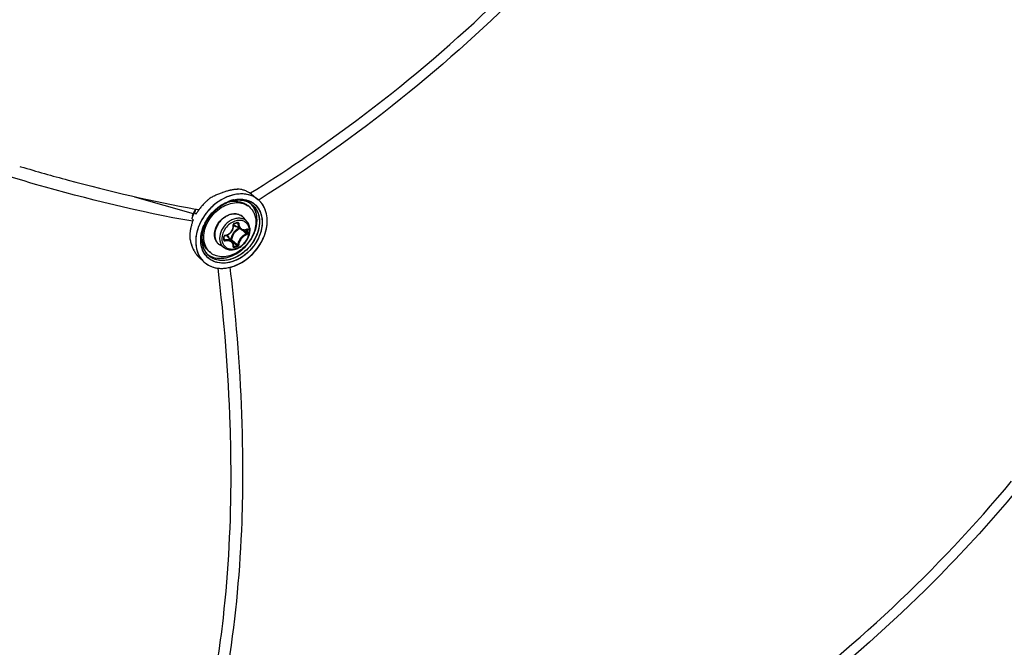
# Model space of a CAD drawing. Header units: millimetres. Extents: x 0 to 420, y 0 to 297.
# Tile 465 of 514: x 359 to 373, y 212 to 222. Entities that reach past the tile are written whole.
import ezdxf

# ---------------------------------------------------------------- set-up
doc = ezdxf.new("R2010")
doc.units = ezdxf.units.MM
doc.header["$LTSCALE"] = 23.1
doc.layers.get('0').update_dxf_attribs({"linetype": 'CONTINUOUS'})

msp = doc.modelspace()

# ---------------------------------------------------------------- linework, layer by layer
at = {"color": 7, "linetype": 'Continuous'}
for p, q in [((358.5304, 219.6038), (358.5495, 219.5983)), ((358.5304, 219.6038), (358.5496, 219.5982)), ((360.2529, 219.1492), (361.1307, 218.8958)), ((361.6925, 219.0905), (361.6932, 219.0907)), ((361.9828, 219.1999), (361.9907, 219.2048)), ((361.9829, 219.1998), (361.9908, 219.2047)), ((362.0026, 219.1857), (362.0979, 219.1096)), ((362.1162, 219.104), (362.1093, 219.0997)), ((362.1162, 219.104), (362.1094, 219.0997)), ((361.1608, 218.9524), (361.1575, 218.9385)), ((361.1608, 218.9524), (361.1591, 218.9455)), ((361.1616, 218.9544), (361.1608, 218.9524)), ((361.2158, 218.9538), (361.2166, 218.9548)), ((361.2169, 218.9546), (361.2162, 218.9536)), ((361.5385, 219.0155), (361.5487, 219.0223)), ((361.687, 219.0744), (361.6877, 219.0746)), ((361.687, 219.0743), (361.6876, 219.0744)), ((361.6991, 219.0786), (361.6969, 219.0778)), ((361.6991, 219.0786), (361.6969, 219.0779)), ((361.9732, 218.995), (361.9482, 219.0167)), ((361.1074, 218.8226), (361.131, 218.8016)), ((361.1175, 218.8649), (361.1178, 218.8659)), ((361.1175, 218.8649), (361.1179, 218.8658)), ((361.1175, 218.8649), (361.1179, 218.8658)), ((361.1175, 218.8649), (361.1179, 218.8658)), ((361.1507, 218.9101), (361.1742, 218.8891)), ((361.1742, 218.8891), (361.1748, 218.8901)), ((361.1748, 218.8901), (361.1742, 218.8891)), ((361.4101, 218.9035), (361.4135, 218.9072)), ((361.411, 218.9045), (361.4135, 218.9072)), ((361.9381, 218.7751), (361.8827, 218.8376)), ((361.2935, 218.7246), (361.2941, 218.7259)), ((361.3088, 218.7318), (361.3087, 218.7315)), ((361.3275, 218.7691), (361.3274, 218.7689)), ((361.743, 218.7437), (361.7578, 218.7479)), ((361.8441, 218.6613), (361.7513, 218.7188)), ((361.7546, 218.782), (361.7542, 218.7819)), ((361.7546, 218.782), (361.7542, 218.7819)), ((361.7872, 218.7565), (361.7983, 218.7505)), ((361.7892, 218.7554), (361.7921, 218.7538)), ((361.8844, 218.6489), (361.8868, 218.6469)), ((361.928, 218.657), (361.935, 218.6533)), ((361.9317, 218.6588), (361.9308, 218.6582)), ((361.9308, 218.6582), (361.9322, 218.6586)), ((361.9322, 218.6586), (361.9327, 218.6587)), ((361.2645, 218.5859), (361.2645, 218.5863)), ((361.2647, 218.5859), (361.2647, 218.5863)), ((361.5948, 218.5342), (361.5947, 218.5529)), ((361.5947, 218.5056), (361.5948, 218.5291)), ((361.5947, 218.5124), (361.604, 218.5001)), ((361.5948, 218.5291), (361.5948, 218.5342)), ((361.7163, 218.4724), (361.6463, 218.5558)), ((361.6932, 218.5052), (361.6896, 218.5042)), ((361.5967, 218.3808), (361.5269, 218.4267)), ((361.7029, 218.4884), (361.7186, 218.4751)), ((361.7186, 218.4751), (361.7363, 218.4601)), ((361.7341, 218.4042), (361.735, 218.4034)), ((361.7348, 218.4113), (361.7408, 218.4031)), ((361.735, 218.4034), (361.7359, 218.4029)), ((361.2135, 218.2452), (361.2884, 218.1749)), ((361.384, 218.3147), (361.359, 218.3363)), ((361.292, 218.1715), (361.2927, 218.1709)), ((361.2921, 218.1716), (361.2928, 218.171)), ((361.5012, 218.0789), (361.5013, 218.0788))]:
    msp.add_line(p, q, dxfattribs=at)
for points in [[(361.6055, 218.5643), (361.6151, 218.5661), (361.6278, 218.5697), (361.6402, 218.5743), (361.6522, 218.58), (361.6637, 218.5868), (361.6746, 218.5945), (361.6848, 218.6032), (361.6943, 218.6126), (361.7029, 218.6229), (361.7107, 218.6337), (361.7174, 218.6452), (361.7232, 218.6572), (361.7278, 218.6695), (361.7314, 218.6821), (361.7338, 218.6949), (361.735, 218.7078), (361.735, 218.7207)], [(361.735, 218.7207), (361.7342, 218.7311), (361.7342, 218.7326), (361.7345, 218.7341), (361.7349, 218.7357), (361.7356, 218.7372), (361.7364, 218.7387), (361.7374, 218.74), (361.7385, 218.7412), (361.7398, 218.7422), (361.7411, 218.743), (361.7424, 218.7436), (361.743, 218.7437)], [(361.7578, 218.7479), (361.7667, 218.7504), (361.7755, 218.753), (361.7903, 218.7574)], [(361.7903, 218.7574), (361.7909, 218.7576), (361.792, 218.7577), (361.7929, 218.7576), (361.7937, 218.7574), (361.794, 218.7573)], [(361.844, 218.6613), (361.8478, 218.6591), (361.8562, 218.6551), (361.865, 218.652), (361.8742, 218.65), (361.8838, 218.6489)], [(361.8838, 218.6489), (361.8935, 218.6489), (361.9034, 218.6499), (361.9134, 218.652), (361.9234, 218.6552), (361.9308, 218.6582)], [(361.5947, 218.5529), (361.5947, 218.5537), (361.5949, 218.555), (361.5954, 218.5564), (361.5961, 218.5578), (361.597, 218.5591), (361.5981, 218.5604), (361.5994, 218.5615), (361.6007, 218.5624), (361.6021, 218.5632), (361.6036, 218.5638), (361.605, 218.5642), (361.6055, 218.5643)], [(361.5953, 218.5032), (361.595, 218.5037), (361.5948, 218.5044), (361.5947, 218.5052), (361.5947, 218.5056)], [(361.7296, 218.4499), (361.7258, 218.4583), (361.721, 218.4662), (361.7163, 218.4724)], [(361.7342, 218.4051), (361.7349, 218.4123), (361.7351, 218.4222), (361.7342, 218.4318), (361.7324, 218.4411), (361.7296, 218.4499)], [(361.7341, 218.4042), (361.7342, 218.4042), (361.7342, 218.4041), (361.7342, 218.4042), (361.7342, 218.4045), (361.7342, 218.4051)]]:
    msp.add_lwpolyline(points, dxfattribs=at)
for centre, radius, start, end in [((361.9108, 218.254), 1.0168, 106.14447, 109.23708), ((361.9105, 218.2551), 1.0157, 106.13986, 109.24115), ((361.8726, 218.3863), 0.8792, 102.73361, 106.14942), ((361.8723, 218.3873), 0.878, 102.72927, 106.14332), ((361.8533, 218.4691), 0.7941, 101.78574, 102.69442), ((361.8536, 218.4674), 0.7958, 101.78383, 102.69058), ((361.8358, 218.5568), 0.7047, 97.87782, 101.84842), ((361.8179, 218.6871), 0.5732, 93.29104, 97.88678), ((361.813, 218.7598), 0.5003, 91.97994, 93.21717), ((361.8129, 218.7621), 0.4979, 91.97148, 93.2143), ((361.8134, 218.7524), 0.5077, 92.60111, 93.21261), ((361.8127, 218.767), 0.4931, 91.97543, 92.60119), ((361.7662, 218.8652), 0.4005, 73.65406, 79.71494), ((361.7703, 218.88), 0.3851, 71.23844, 73.62864), ((361.7738, 218.8902), 0.3743, 67.34363, 71.24493), ((361.7776, 218.8995), 0.3643, 64.29581, 67.33588), ((361.8759, 218.4846), 0.8098, 132.32515, 134.86225), ((361.8725, 218.4882), 0.8048, 131.05872, 132.32465), ((361.863, 218.4994), 0.7901, 127.21991, 131.0754), ((362.0517, 217.9082), 1.3906, 116.08177, 118.64554), ((362.0507, 217.9099), 1.3887, 116.07614, 118.64344), ((362.0346, 217.9425), 1.3522, 115.44296, 116.07045), ((362.032, 217.948), 1.3462, 115.44371, 116.0741), ((362.0368, 217.938), 1.3573, 115.7551, 116.06986), ((362.0324, 217.9471), 1.3471, 115.4424, 115.75511), ((362.0063, 218.003), 1.2855, 112.76225, 115.46319), ((362.0058, 218.0039), 1.2845, 112.75668, 115.45954), ((361.9631, 218.1059), 1.1739, 109.95143, 112.76107), ((361.9632, 218.1059), 1.1739, 109.95381, 112.76374), ((361.9389, 218.1716), 1.1039, 109.2057, 109.93254), ((361.938, 218.174), 1.1013, 109.20228, 109.93081), ((361.8527, 218.5785), 0.5364, 107.2419, 108.75764), ((361.8472, 218.5962), 0.518, 106.11336, 107.38578), ((361.8463, 218.5989), 0.5151, 103.41042, 107.28797), ((361.8427, 218.6123), 0.5012, 102.31871, 106.12349), ((361.8304, 218.6154), 0.4814, 104.29817, 105.11776), ((361.8241, 218.6418), 0.4543, 97.79946, 104.90926), ((361.8269, 218.6286), 0.4678, 102.17354, 104.82413), ((361.8277, 218.6263), 0.4702, 102.20598, 104.30323), ((361.8418, 218.617), 0.4964, 102.35584, 103.39317), ((361.8219, 218.6543), 0.4416, 97.02561, 102.2393), ((361.8224, 218.6503), 0.4456, 97.72424, 102.18987), ((361.8182, 218.6813), 0.4143, 94.73186, 97.73086), ((361.8198, 218.6678), 0.4279, 96.96922, 97.69949), ((361.8176, 218.6872), 0.4084, 93.52504, 96.99907), ((361.8186, 218.6782), 0.4175, 94.7478, 96.97546), ((361.8163, 218.7073), 0.3883, 88.61528, 94.76342), ((361.8175, 218.6905), 0.4051, 93.53633, 94.74277), ((361.8164, 218.7118), 0.3838, 88.61941, 93.56762), ((361.8162, 218.7129), 0.3827, 87.98349, 93.5437), ((361.8166, 218.7282), 0.3673, 87.95913, 88.58408), ((361.8167, 218.734), 0.3616, 84.94771, 88.58318), ((361.817, 218.7372), 0.3584, 84.9412, 87.96883), ((361.8169, 218.7377), 0.3579, 84.14986, 87.9618), ((361.8177, 218.7464), 0.3491, 84.13136, 84.93123), ((361.8191, 218.7589), 0.3366, 78.44528, 84.97884), ((361.8194, 218.7606), 0.3348, 78.43091, 84.164), ((361.8195, 218.7616), 0.3339, 77.96562, 84.17412), ((361.8218, 218.7735), 0.3217, 77.91771, 78.39418), ((361.8235, 218.7817), 0.3134, 74.42201, 78.40695), ((361.8234, 218.7808), 0.3143, 74.44279, 77.92903), ((361.8239, 218.7831), 0.3119, 73.90672, 77.93425), ((361.8253, 218.7879), 0.3069, 73.90758, 74.4307), ((361.8274, 218.7954), 0.2991, 66.87109, 74.43713), ((361.8279, 218.7966), 0.2979, 66.58429, 73.91867), ((361.8281, 218.7971), 0.2972, 66.85955, 73.93455), ((361.7804, 218.9053), 0.3578, 60.83662, 64.29564), ((361.7832, 218.9103), 0.3521, 57.33753, 60.83495), ((361.7855, 218.9139), 0.3478, 54.20076, 57.33521), ((361.7859, 218.9145), 0.3472, 51.37396, 57.33601), ((361.7865, 218.9153), 0.3461, 51.36713, 54.19768), ((361.8808, 218.8379), 0.3478, 49.06362, 51.38133), ((361.881, 218.838), 0.3475, 49.43387, 51.39061), ((361.881, 218.8381), 0.3474, 49.4293, 51.38417), ((361.8812, 218.8383), 0.3471, 49.06201, 49.42875), ((361.8814, 218.8386), 0.3468, 48.36292, 49.43332), ((361.8804, 218.8375), 0.3483, 44.96524, 49.05918), ((361.8811, 218.8382), 0.3473, 48.3608, 49.06306), ((361.8794, 218.8364), 0.3498, 41.21829, 48.34923), ((361.8806, 218.8377), 0.348, 44.96154, 48.35842), ((361.8786, 218.8357), 0.3509, 41.90395, 44.96067), ((361.8787, 218.8358), 0.3507, 41.9065, 44.96465), ((361.6951, 218.6351), 0.6217, 149.09967, 155.20959), ((361.6954, 218.6331), 0.6227, 149.15134, 155.05196), ((361.6982, 218.6315), 0.6259, 150.77478, 152.34374), ((373.7576, 215.9046), 12.9603, 166.462, 166.59096), ((361.7048, 218.6278), 0.6335, 149.17312, 150.77515), ((363.9655, 234.8069), 16.0889, 259.97047, 260.16445), ((361.8688, 218.4882), 0.802, 146.16334, 147.89429), ((361.8688, 218.4882), 0.8019, 146.16314, 147.89435), ((361.8748, 218.4842), 0.8092, 144.52477, 146.19759), ((361.8748, 218.4842), 0.8092, 144.52481, 146.16403), ((361.8772, 218.4825), 0.8121, 144.0632, 144.43583), ((361.8771, 218.4826), 0.812, 144.06333, 144.43584), ((361.878, 218.4819), 0.8131, 142.38471, 144.06306), ((361.8779, 218.482), 0.813, 142.38463, 144.06321), ((361.8799, 218.4804), 0.8156, 140.22939, 142.4104), ((361.8817, 218.4789), 0.8179, 138.61797, 140.23014), ((361.8811, 218.4795), 0.817, 136.35992, 138.63858), ((361.8783, 218.4821), 0.8132, 134.84869, 136.35979), ((361.9754, 218.3978), 0.8235, 138.07399, 138.89063), ((361.9749, 218.3983), 0.8228, 137.53713, 138.16579), ((361.9024, 218.4745), 0.652, 122.84888, 124.53989), ((361.9026, 218.4738), 0.6527, 122.13048, 124.48332), ((361.8395, 218.5853), 0.5128, 107.21996, 110.38518), ((361.8417, 218.5805), 0.5181, 109.0704, 110.43081), ((361.837, 218.5927), 0.5051, 106.89306, 109.02166), ((361.8366, 218.5954), 0.5024, 107.32463, 109.07258), ((361.832, 218.6101), 0.487, 106.11328, 107.32196), ((361.8347, 218.6005), 0.497, 106.09974, 107.20953), ((361.768, 218.6745), 0.408, 100.98434, 101.35764), ((361.8339, 218.6028), 0.4945, 106.06175, 106.88859), ((361.7672, 218.6788), 0.4037, 99.98869, 100.98545), ((361.8305, 218.6152), 0.4817, 105.9539, 106.11066), ((361.8321, 218.6091), 0.488, 105.11803, 106.06203), ((361.8298, 218.6177), 0.4791, 105.11313, 105.95451), ((361.8319, 218.6103), 0.4867, 104.83782, 105.82661), ((361.829, 218.6206), 0.4761, 104.81712, 105.11256), ((361.832, 218.8064), 0.2872, 63.20249, 66.83908), ((361.831, 218.8043), 0.2895, 66.54335, 66.82561), ((361.8319, 218.8063), 0.2874, 63.86204, 66.55225), ((361.8323, 218.8073), 0.2863, 63.18545, 66.54887), ((361.8068, 218.8028), 0.2542, 49.1138, 56.51182), ((361.8334, 218.8094), 0.2839, 62.93266, 63.85828), ((361.8338, 218.8102), 0.283, 62.92109, 63.17919), ((361.8379, 218.8178), 0.2744, 51.44966, 62.96675), ((361.8381, 218.818), 0.2742, 51.45353, 62.98167), ((361.7954, 218.8405), 0.2832, 42.60211, 45.71581), ((361.795, 218.8401), 0.2837, 42.65384, 45.69266), ((361.7942, 218.8393), 0.2849, 42.00251, 42.65523), ((361.7945, 218.8397), 0.2844, 41.99977, 42.60766), ((361.7945, 218.8397), 0.2844, 41.99938, 42.60345), ((361.7917, 218.8372), 0.2882, 34.71844, 41.98672), ((361.8289, 218.8079), 0.2877, 34.74605, 51.27615), ((361.876, 218.8334), 0.3543, 37.77973, 41.90292), ((361.8772, 218.8344), 0.3527, 41.22612, 41.90576), ((361.8762, 218.8336), 0.354, 39.52411, 41.22544), ((361.8764, 218.8337), 0.3538, 39.52175, 41.22413), ((361.8729, 218.8309), 0.3583, 34.72676, 39.51368), ((361.8747, 218.8323), 0.356, 37.78559, 39.52394), ((361.8731, 218.8311), 0.3581, 35.68385, 37.78205), ((361.8727, 218.8308), 0.3586, 35.24001, 37.78436), ((361.8715, 218.8299), 0.36, 35.23776, 35.68506), ((361.8705, 218.8293), 0.3612, 34.73195, 35.23773), ((361.8712, 218.8297), 0.3604, 34.72691, 35.24162), ((361.8642, 218.825), 0.3688, 29.51432, 34.7143), ((361.8696, 218.8286), 0.3623, 34.16445, 34.73339), ((361.8702, 218.829), 0.3616, 34.16025, 34.72678), ((361.8638, 218.8248), 0.3692, 29.51431, 34.14524), ((361.8689, 218.8281), 0.3632, 33.67121, 34.16448), ((372.32, 216.151), 11.5265, 166.38196, 166.59805), ((361.7915, 218.5379), 0.741, 154.90576, 157.4038), ((361.7909, 218.5268), 0.7149, 157.38804, 161.50705), ((361.6704, 218.6464), 0.5945, 157.76332, 158.33907), ((361.668, 218.6459), 0.5924, 156.12264, 158.20873), ((361.6656, 218.6469), 0.5899, 156.86327, 158.21106), ((361.6764, 218.6439), 0.6011, 155.71507, 157.76076), ((361.8115, 218.5285), 0.7631, 151.48132, 154.90182), ((361.6751, 218.6428), 0.6002, 155.07578, 156.86231), ((361.6774, 218.6418), 0.6027, 155.07809, 156.1259), ((361.6817, 218.6416), 0.6068, 155.23242, 155.71755), ((361.6875, 218.637), 0.6138, 152.33995, 155.07239), ((361.8225, 218.5226), 0.7756, 151.23878, 151.48994), ((361.8222, 218.5228), 0.7752, 151.35823, 151.48997), ((361.826, 218.5207), 0.7795, 150.03054, 151.35717), ((361.8263, 218.5205), 0.7799, 150.03073, 151.23795), ((361.8584, 218.4947), 0.7897, 147.89268, 149.9534), ((361.8582, 218.4948), 0.7895, 147.89266, 149.95336), ((361.9271, 218.4387), 0.6952, 138.04167, 152.84659), ((361.94, 218.4283), 0.7118, 137.71544, 137.90983), ((361.7675, 218.7355), 0.1539, 50.53518, 52.38989), ((361.7676, 218.7357), 0.1537, 47.20358, 50.53486), ((361.7671, 218.7351), 0.1545, 41.53019, 47.1948), ((361.6846, 218.5541), 0.605, 170.23256, 172.66996), ((361.7064, 218.5504), 0.6271, 167.85272, 170.23304), ((361.7259, 218.5462), 0.647, 165.78204, 167.8545), ((361.7483, 218.5404), 0.6702, 163.13123, 165.77749), ((361.7686, 218.5344), 0.6914, 161.51909, 163.13721), ((361.8906, 218.4583), 0.6538, 153.26305, 156.15433), ((361.8876, 218.4598), 0.6504, 155.04874, 155.97875), ((361.8833, 218.462), 0.6456, 154.36215, 155.8712), ((361.8926, 218.4575), 0.6559, 154.2378, 155.04895), ((361.8861, 218.4606), 0.6488, 153.67762, 154.36295), ((361.8962, 218.4558), 0.6599, 153.69011, 154.23809), ((361.8891, 218.4592), 0.652, 153.18809, 153.67746), ((361.8986, 218.4546), 0.6626, 153.25566, 153.69019), ((361.9003, 218.4537), 0.6645, 152.96083, 153.25573), ((361.8924, 218.4575), 0.6558, 152.91998, 153.18831), ((361.8706, 218.4738), 0.6182, 153.67667, 155.36641), ((361.8746, 218.4717), 0.6227, 153.68606, 155.34026), ((361.8779, 218.4704), 0.6262, 153.70832, 155.32848), ((361.8876, 218.4653), 0.6372, 151.52143, 153.68459), ((361.8865, 218.4661), 0.6358, 151.56353, 153.7075), ((361.881, 218.4686), 0.6299, 151.50629, 153.67176), ((361.7986, 218.7951), 0.0898, 224.14979, 225.13489), ((361.7988, 218.7954), 0.0901, 225.16768, 238.19258), ((361.2129, 220.6832), 2.0045, 285.39308, 286.80749), ((361.8337, 218.5519), 0.2433, 109.0733, 109.22931), ((361.8997, 218.4935), 0.202, 114.0645, 126.40526), ((353.7471, 209.0872), 12.5417, 49.56104, 49.72441), ((353.9037, 209.1506), 12.4061, 49.65654, 49.94798), ((361.8893, 218.7616), 0.1071, 290.31697, 292.26307), ((361.8881, 218.7646), 0.1103, 292.2624, 294.07545), ((360.4697, 218.6296), 1.4654, 0.00233, 0.92882), ((360.4715, 218.6287), 1.4783, 0.0024, 0.92888), ((361.6224, 218.5595), 0.5425, 177.87164, 179.77367), ((361.5933, 218.5594), 0.5134, 179.74319, 184.87954), ((361.6417, 218.5588), 0.5618, 174.88937, 177.86578), ((361.8264, 218.6634), 0.7592, 191.21781, 195.56133), ((361.8253, 218.6632), 0.758, 191.22125, 195.57067), ((361.6631, 218.5569), 0.5833, 172.67122, 174.89249), ((361.745, 218.5095), 0.4871, 171.29735, 173.56862), ((361.7433, 218.5096), 0.4855, 172.51311, 173.57131), ((361.7356, 218.5105), 0.4778, 172.6447, 173.573), ((361.7464, 218.5091), 0.4887, 170.9693, 172.64112), ((361.7533, 218.5083), 0.4956, 170.95817, 172.51147), ((361.6615, 218.5639), 0.3977, 177.19507, 179.98871), ((361.672, 218.5635), 0.4082, 176.85361, 177.20578), ((359.4474, 218.5243), 2.1407, 0.00233, 0.64253), ((359.5274, 218.5243), 2.0607, 359.34524, 0.00194), ((361.5919, 218.5056), 0.00271, 351.60329, 359.32144), ((361.6108, 218.5485), 0.0216, 99.06376, 106.76369), ((361.5772, 218.4978), 0.0902, 40.02572, 53.88647), ((361.562, 218.4975), 0.1114, 16.50857, 23.3442), ((369.3591, 227.5894), 11.8794, 229.89404, 230.16205), ((361.9134, 218.4756), 0.2113, 135.09832, 148.10442), ((354.4822, 209.9486), 11.4092, 49.26308, 49.56466), ((360.5184, 218.6296), 1.4168, 359.05537, 0.00295), ((360.5206, 218.6287), 1.4292, 359.05547, 0.00301), ((361.4698, 218.8447), 0.7785, 330.51232, 333.67169), ((361.4691, 218.8451), 0.7793, 330.51223, 333.32698), ((361.4784, 218.8403), 0.7688, 333.03735, 333.33657), ((361.48, 218.8395), 0.767, 333.33655, 333.68263), ((361.4815, 218.8388), 0.7653, 333.33401, 333.67764), ((361.4894, 218.8349), 0.7565, 333.67652, 336.5845), ((361.4822, 218.8384), 0.7645, 333.67993, 333.98757), ((361.4836, 218.8377), 0.7629, 333.67772, 333.98992), ((361.491, 218.8342), 0.7548, 333.98554, 336.58777), ((361.4845, 218.8373), 0.762, 333.98758, 334.25893), ((361.7739, 218.6495), 0.7048, 195.61404, 196.17546), ((361.7648, 218.6468), 0.6954, 195.60533, 196.73877), ((361.7617, 218.6459), 0.6921, 196.17542, 196.74232), ((361.7382, 218.6388), 0.6676, 196.73603, 198.3293), ((361.7026, 218.6274), 0.6302, 196.68026, 201.56551), ((361.6861, 218.6212), 0.6126, 198.30407, 201.59401), ((361.6328, 218.6003), 0.5553, 201.61066, 204.26789), ((361.6133, 218.592), 0.5342, 201.55293, 206.95997), ((361.5945, 218.583), 0.5133, 204.26617, 207.01786), ((361.5711, 218.5712), 0.4871, 207.03555, 207.75079), ((361.5653, 218.5683), 0.4806, 207.03499, 208.48069), ((361.5617, 218.5663), 0.4765, 207.75075, 208.47792), ((368.8492, 226.8817), 11.0235, 229.81565, 230.16603), ((361.366, 219.7902), 1.4368, 285.12112, 287.07727), ((361.3667, 219.7883), 1.4495, 285.13021, 287.08635), ((368.4107, 226.4522), 10.3986, 230.16047, 230.51372), ((361.5418, 218.5554), 0.4538, 208.46379, 210.92837), ((361.5063, 218.5339), 0.4123, 210.90798, 214.67787), ((361.4732, 218.5111), 0.3721, 214.68892, 218.32619), ((361.4496, 218.4925), 0.3421, 218.33076, 221.73229), ((361.4367, 218.4812), 0.3249, 221.75381, 222.68818), ((361.4305, 218.4755), 0.3165, 221.73012, 224.72938), ((361.4287, 218.4737), 0.3139, 222.68188, 224.73879), ((361.4185, 218.4636), 0.2996, 224.73899, 226.81653), ((361.4173, 218.4625), 0.2979, 224.74023, 226.8287), ((361.541, 218.4402), 0.3666, 210.74294, 214.71596), ((361.5314, 218.4334), 0.3548, 214.70639, 226.77538), ((361.5618, 218.4658), 0.3128, 210.79009, 214.71405), ((361.5597, 218.4647), 0.3104, 211.08808, 222.74439), ((361.5556, 218.4616), 0.3052, 214.72363, 222.49614), ((361.5448, 218.4775), 0.2804, 212.39315, 214.45567), ((361.5494, 218.4807), 0.286, 212.43965, 214.72904), ((361.5486, 218.4801), 0.285, 214.19294, 214.45497), ((361.542, 218.4755), 0.2769, 214.45948, 214.72693), ((361.5482, 218.4798), 0.2845, 214.45497, 214.71783), ((361.5456, 218.478), 0.2813, 214.72695, 215.01924), ((361.5474, 218.4793), 0.2836, 214.73191, 215.05701), ((361.5402, 218.4741), 0.2746, 214.9928, 226.78066), ((361.5402, 218.4739), 0.2745, 215.00809, 226.75845), ((361.5103, 218.5111), 0.2812, 231.40537, 232.72204), ((361.5102, 218.5109), 0.281, 231.40641, 232.71341), ((361.5114, 218.5126), 0.2831, 232.71269, 236.28952), ((361.5113, 218.5124), 0.2828, 232.71654, 236.28836), ((361.5129, 218.5148), 0.2857, 236.28886, 238.55735), ((361.5129, 218.5148), 0.2856, 236.28857, 238.56261), ((361.5127, 218.5145), 0.2854, 236.28744, 238.55443), ((361.5505, 218.5069), 0.2543, 221.70798, 229.09647), ((361.5265, 218.4287), 0.348, 226.8293, 227.79329), ((361.5261, 218.4284), 0.3475, 226.82444, 227.64699), ((361.526, 218.4282), 0.3473, 226.82953, 227.64514), ((361.5406, 218.6616), 0.5872, 282.31726, 286.1187), ((361.5411, 218.6596), 0.5851, 282.31161, 285.71908), ((361.5379, 218.6713), 0.5972, 285.35535, 285.70945), ((361.5369, 218.6749), 0.601, 285.70949, 286.104), ((361.5372, 218.6737), 0.5997, 285.7065, 286.11081), ((361.5315, 218.6928), 0.6196, 286.11887, 289.45337), ((361.536, 218.6782), 0.6044, 286.1021, 286.47325), ((361.5363, 218.6771), 0.6032, 286.11084, 286.476), ((361.5311, 218.694), 0.6209, 286.48834, 289.45258), ((361.5352, 218.6809), 0.6072, 286.47321, 286.78892)]:
    msp.add_arc(centre, radius, start, end, dxfattribs=at)
for points, knots in [([(361.9908, 219.2047), (362.4908, 219.517), (364.4126, 220.8243), (366.1371, 222.4278), (367.2446, 223.7625)], [0, 0, 0, 0, 0.2536739, 1, 1, 1, 1]), ([(367.3115, 223.6138), (366.951, 223.1807), (365.4055, 221.4775), (363.5859, 220.0262), (362.1162, 219.104)], [0, 0, 0, 0, 0.2451379, 1, 1, 1, 1]), ([(361.1234, 218.7807), (360.3294, 218.9187), (358.6021, 219.3458), (356.9166, 219.9068), (356.006, 220.2393)], [0, 0, 0, 0, 0.4539603, 1, 1, 1, 1]), ([(358.5496, 219.5982), (358.7838, 219.5289), (359.6465, 219.2842), (360.5209, 219.0775), (361.1635, 218.9639)], [0, 0, 0, 0, 0.2723603, 1, 1, 1, 1]), ([(361.9956, 219.1665), (361.9466, 219.1843), (361.8356, 219.1999), (361.6658, 219.1654), (361.5011, 219.0802), (361.4054, 218.9956), (361.3622, 218.9475)], [0, 0, 0, 0, 0.2211964, 0.4633116, 0.7255058, 1, 1, 1, 1]), ([(361.9958, 219.1665), (361.9468, 219.1842), (361.8358, 219.1999), (361.666, 219.1655), (361.5015, 219.0805), (361.4058, 218.996), (361.3627, 218.948)], [0, 0, 0, 0, 0.2214475, 0.4636666, 0.7257456, 1, 1, 1, 1]), ([(361.7035, 219.1688), (361.6726, 219.1599), (361.5471, 219.1126), (361.4366, 219.0288), (361.3679, 218.9538)], [0, 0, 0, 0, 0.2399661, 1, 1, 1, 1]), ([(361.5487, 219.0223), (361.5602, 219.0297), (361.6057, 219.0571), (361.6548, 219.0787), (361.6925, 219.0905)], [0, 0, 0, 0, 0.2566284, 1, 1, 1, 1]), ([(361.6937, 219.0908), (361.7512, 219.1087), (361.8681, 219.1247), (361.9817, 219.0859), (362.0263, 219.055)], [0, 0, 0, 0, 0.5261893, 1, 1, 1, 1]), ([(361.6972, 219.0764), (361.7425, 219.0843), (361.8125, 219.0844), (361.8965, 219.0543), (361.9323, 219.0304), (361.9482, 219.0167)], [0, 0, 0, 0, 0.5195829, 0.7628387, 1, 1, 1, 1]), ([(361.9964, 219.1663), (361.9518, 219.1825), (361.852, 219.1987), (361.7529, 219.1831), (361.7035, 219.1688)], [0, 0, 0, 0, 0.4795406, 1, 1, 1, 1]), ([(361.8415, 219.1125), (361.8908, 219.1112), (361.9884, 219.0904), (362.1051, 218.9951), (362.1661, 218.8531), (362.1671, 218.6881), (362.1122, 218.5192), (361.9784, 218.3172), (361.8187, 218.2059), (361.7036, 218.1726)], [0, 0, 0, 0, 0.1121301, 0.2188377, 0.3298911, 0.4521857, 0.5863138, 0.7276421, 1, 1, 1, 1]), ([(361.7356, 219.1019), (361.7444, 219.1038), (361.7787, 219.1104), (361.8138, 219.1131), (361.8398, 219.1125)], [0, 0, 0, 0, 0.2565346, 1, 1, 1, 1]), ([(361.7357, 219.102), (361.7446, 219.1039), (361.7795, 219.1105), (361.8152, 219.1131), (361.8415, 219.1125)], [0, 0, 0, 0, 0.2562775, 1, 1, 1, 1]), ([(361.8398, 219.1125), (361.8568, 219.1121), (361.9215, 219.1068), (361.9851, 219.0831), (362.0247, 219.0561)], [0, 0, 0, 0, 0.2615747, 1, 1, 1, 1]), ([(361.3622, 218.9475), (361.3162, 218.8961), (361.2383, 218.784), (361.171, 218.598), (361.1611, 218.4137), (361.1978, 218.3001), (361.226, 218.2528)], [0, 0, 0, 0, 0.2752644, 0.5382888, 0.7801289, 1, 1, 1, 1]), ([(361.3619, 218.9471), (361.316, 218.8958), (361.2382, 218.7838), (361.171, 218.598), (361.1611, 218.4138), (361.1978, 218.3002), (361.2259, 218.2529)], [0, 0, 0, 0, 0.2750192, 0.5380508, 0.7800596, 1, 1, 1, 1]), ([(361.3549, 218.9392), (361.3435, 218.9261), (361.2996, 218.8725), (361.2626, 218.8134), (361.2396, 218.767)], [0, 0, 0, 0, 0.2521163, 1, 1, 1, 1]), ([(361.2888, 218.5424), (361.2888, 218.6229), (361.3273, 218.7479), (361.4249, 218.8844), (361.5207, 218.9716), (361.6297, 219.0329), (361.7435, 219.0634), (361.8533, 219.06), (361.9192, 219.0333), (361.947, 219.0148)], [0, 0, 0, 0, 0.254142, 0.391, 0.527564, 0.6590128, 0.7817715, 0.8946942, 1, 1, 1, 1]), ([(361.6724, 219.0702), (361.6372, 219.0581), (361.4967, 218.9919), (361.3834, 218.8722), (361.3275, 218.7691)], [0, 0, 0, 0, 0.2412357, 1, 1, 1, 1]), ([(361.6608, 219.0661), (361.6267, 219.0534), (361.4912, 218.9864), (361.3819, 218.8694), (361.3275, 218.7691)], [0, 0, 0, 0, 0.2420256, 1, 1, 1, 1]), ([(361.4829, 218.2293), (361.572, 218.2168), (361.7197, 218.2528), (361.8779, 218.3631), (361.9818, 218.4783), (362.0548, 218.6119), (362.0907, 218.7524), (362.0853, 218.8874), (362.0517, 218.9679), (362.0285, 219.0013)], [0, 0, 0, 0, 0.2392169, 0.3736719, 0.5114581, 0.6468225, 0.7746668, 0.8921118, 1, 1, 1, 1]), ([(362.0653, 218.9719), (362.0893, 218.9373), (362.1237, 218.8532), (362.127, 218.7126), (362.0864, 218.5671), (362.0067, 218.4302), (361.8952, 218.3147), (361.7287, 218.2088), (361.5744, 218.1817), (361.4856, 218.203)], [0, 0, 0, 0, 0.1084862, 0.2269756, 0.3561479, 0.4926703, 0.6309273, 0.7648042, 1, 1, 1, 1]), ([(362.1024, 218.9787), (362.1278, 218.9421), (362.1642, 218.8533), (362.1678, 218.7047), (362.1252, 218.5509), (362.0413, 218.406), (361.9237, 218.2836), (361.7478, 218.1709), (361.5849, 218.1414), (361.4907, 218.1633)], [0, 0, 0, 0, 0.1084249, 0.2268332, 0.3559014, 0.4923368, 0.6305622, 0.7644904, 1, 1, 1, 1]), ([(361.6536, 218.2435), (361.7367, 218.2675), (361.8941, 218.3613), (362.028, 218.5428), (362.0823, 218.7086), (362.0912, 218.8299), (362.0674, 218.9411), (362.0292, 219.0041), (362.0059, 219.03)], [0, 0, 0, 0, 0.2609894, 0.5322892, 0.6619734, 0.7830619, 0.8949756, 1, 1, 1, 1]), ([(362.0089, 219.0324), (362.0373, 219.0097), (362.0868, 218.9509), (362.1245, 218.8387), (362.1256, 218.7123), (362.0787, 218.5354), (361.9431, 218.3386), (361.7772, 218.2367), (361.689, 218.2113)], [0, 0, 0, 0, 0.1045242, 0.214592, 0.3339673, 0.4629487, 0.735941, 1, 1, 1, 1]), ([(361.9732, 218.995), (361.9884, 218.9819), (362.016, 218.9514), (362.057, 218.8768), (362.0683, 218.8111), (362.0683, 218.7674)], [0, 0, 0, 0, 0.2380206, 0.4816823, 1, 1, 1, 1]), ([(362.0286, 218.5683), (362.0487, 218.6089), (362.0791, 218.6919), (362.0922, 218.8192), (362.0698, 218.9365), (362.0302, 219.0029), (362.0059, 219.03)], [0, 0, 0, 0, 0.2780144, 0.5375153, 0.77657, 1, 1, 1, 1]), ([(362.0089, 219.0324), (362.04, 219.0075), (362.0935, 218.9414), (362.1289, 218.8149), (362.1202, 218.6743), (362.0876, 218.5822), (362.0654, 218.5373)], [0, 0, 0, 0, 0.2229712, 0.4599817, 0.7193774, 1, 1, 1, 1]), ([(362.0247, 219.0561), (362.0609, 219.0313), (362.1246, 218.9625), (362.1691, 218.8247), (362.1625, 218.6696), (362.127, 218.5678), (362.1025, 218.5181)], [0, 0, 0, 0, 0.2232137, 0.4592672, 0.7183964, 1, 1, 1, 1]), ([(362.1709, 218.5064), (362.2106, 218.5888), (362.2596, 218.7588), (362.2246, 218.937), (362.1851, 219.0067)], [0, 0, 0, 0, 0.533174, 1, 1, 1, 1]), ([(362.1836, 218.5343), (362.2197, 218.6177), (362.2611, 218.7885), (362.2152, 218.9634), (362.1712, 219.0295)], [0, 0, 0, 0, 0.5337438, 1, 1, 1, 1]), ([(361.8614, 218.8575), (361.8451, 218.87), (361.8057, 218.8891), (361.7383, 218.8945), (361.6676, 218.8781), (361.5994, 218.8419), (361.5391, 218.7889), (361.4774, 218.7049), (361.4529, 218.6272), (361.4529, 218.5772)], [0, 0, 0, 0, 0.1048967, 0.2168992, 0.3389042, 0.4701201, 0.6070029, 0.7445487, 1, 1, 1, 1]), ([(361.4576, 218.6477), (361.4702, 218.6974), (361.5214, 218.791), (361.6066, 218.855), (361.6541, 218.8745)], [0, 0, 0, 0, 0.4999949, 1, 1, 1, 1]), ([(361.8686, 218.8193), (361.851, 218.8246), (361.8122, 218.8296), (361.7527, 218.8203), (361.6935, 218.7954), (361.62, 218.7439), (361.55, 218.6554), (361.5257, 218.5674), (361.5257, 218.5252)], [0, 0, 0, 0, 0.1086407, 0.2257623, 0.3513902, 0.4834417, 0.7511469, 1, 1, 1, 1]), ([(361.6541, 218.8745), (361.6746, 218.883), (361.7166, 218.8949), (361.7803, 218.8954), (361.8384, 218.8768), (361.8699, 218.852), (361.8827, 218.8376)], [0, 0, 0, 0, 0.2705736, 0.5245053, 0.7651553, 1, 1, 1, 1]), ([(361.8874, 218.7812), (361.8678, 218.7898), (361.8221, 218.7983), (361.7769, 218.7897), (361.7546, 218.782)], [0, 0, 0, 0, 0.4759682, 1, 1, 1, 1]), ([(361.9381, 218.7751), (361.929, 218.7853), (361.9076, 218.8036), (361.882, 218.8152), (361.8686, 218.8193)], [0, 0, 0, 0, 0.4956196, 1, 1, 1, 1]), ([(361.2396, 218.767), (361.1977, 218.6824), (361.1461, 218.5073), (361.184, 218.3233), (361.2262, 218.2525)], [0, 0, 0, 0, 0.534142, 1, 1, 1, 1]), ([(361.2947, 218.3031), (361.2596, 218.3608), (361.2251, 218.5098), (361.2621, 218.6542), (361.2935, 218.7246)], [0, 0, 0, 0, 0.4669358, 1, 1, 1, 1]), ([(361.2931, 218.3057), (361.2589, 218.3631), (361.2256, 218.5103), (361.2619, 218.653), (361.2926, 218.7226)], [0, 0, 0, 0, 0.4674233, 1, 1, 1, 1]), ([(361.3087, 218.7315), (361.3031, 218.7194), (361.2831, 218.6717), (361.2692, 218.6213), (361.2634, 218.5833)], [0, 0, 0, 0, 0.2570404, 1, 1, 1, 1]), ([(361.3087, 218.7315), (361.3032, 218.7196), (361.2835, 218.6727), (361.2698, 218.6232), (361.2638, 218.5858)], [0, 0, 0, 0, 0.2572332, 1, 1, 1, 1]), ([(361.4493, 218.5829), (361.4493, 218.5882), (361.45, 218.61), (361.4536, 218.6317), (361.4576, 218.6477)], [0, 0, 0, 0, 0.2444382, 1, 1, 1, 1]), ([(362.0683, 218.7674), (362.0683, 218.6947), (362.0369, 218.582), (361.9554, 218.4543), (361.874, 218.369), (361.7794, 218.3029), (361.6777, 218.2604), (361.5753, 218.2445), (361.5088, 218.2533), (361.4785, 218.2626)], [0, 0, 0, 0, 0.2486647, 0.3825121, 0.5173763, 0.6492375, 0.7746576, 0.8915632, 1, 1, 1, 1]), ([(361.7536, 218.7817), (361.7267, 218.7723), (361.6747, 218.7432), (361.5942, 218.6618), (361.5595, 218.5753), (361.5595, 218.5195)], [0, 0, 0, 0, 0.2497724, 0.5108703, 1, 1, 1, 1]), ([(361.5967, 218.3808), (361.6138, 218.3696), (361.6535, 218.3533), (361.7192, 218.3506), (361.7859, 218.3679), (361.849, 218.4028), (361.9042, 218.4525), (361.9605, 218.531), (361.9824, 218.6032), (361.9824, 218.6499)], [0, 0, 0, 0, 0.1107595, 0.2265841, 0.3495359, 0.4792789, 0.6132266, 0.7474709, 1, 1, 1, 1]), ([(361.6074, 218.5698), (361.6251, 218.5726), (361.6602, 218.5857), (361.7019, 218.6229), (361.7275, 218.6722), (361.7309, 218.709), (361.7289, 218.7264)], [0, 0, 0, 0, 0.2484899, 0.5040312, 0.7572025, 1, 1, 1, 1]), ([(361.7798, 218.6561), (361.7719, 218.6502), (361.7419, 218.6249), (361.7187, 218.5915), (361.7073, 218.5644)], [0, 0, 0, 0, 0.2511189, 1, 1, 1, 1]), ([(361.745, 218.7507), (361.7401, 218.7493), (361.7312, 218.7424), (361.7282, 218.7315), (361.7289, 218.7264)], [0, 0, 0, 0, 0.497141, 1, 1, 1, 1]), ([(361.7289, 218.7263), (361.7303, 218.7268), (361.7324, 218.7275), (361.7343, 218.7296), (361.7342, 218.7305)], [0, 0, 0, 0, 0.63264, 1, 1, 1, 1]), ([(361.7349, 218.7188), (361.7382, 218.7164), (361.7522, 218.7074), (361.7685, 218.7022), (361.7809, 218.7004)], [0, 0, 0, 0, 0.2452834, 1, 1, 1, 1]), ([(361.745, 218.7507), (361.7451, 218.7498), (361.7452, 218.7475), (361.7445, 218.7442), (361.743, 218.7437)], [0, 0, 0, 0, 0.3479999, 1, 1, 1, 1]), ([(361.8313, 218.6693), (361.8252, 218.6669), (361.8004, 218.6558), (361.7783, 218.6392), (361.7638, 218.6247)], [0, 0, 0, 0, 0.2424155, 1, 1, 1, 1]), ([(361.7925, 218.7644), (361.7926, 218.7635), (361.7927, 218.7612), (361.7919, 218.7579), (361.7903, 218.7574)], [0, 0, 0, 0, 0.3397672, 1, 1, 1, 1]), ([(361.8117, 218.7503), (361.8114, 218.7548), (361.8081, 218.762), (361.7994, 218.7655), (361.7948, 218.765), (361.7925, 218.7644)], [0, 0, 0, 0, 0.502703, 0.7449897, 1, 1, 1, 1]), ([(361.7983, 218.7505), (361.7982, 218.7512), (361.7977, 218.7539), (361.7958, 218.7563), (361.794, 218.7573)], [0, 0, 0, 0, 0.2645763, 1, 1, 1, 1]), ([(361.7983, 218.7505), (361.7993, 218.7322), (361.8068, 218.6976), (361.8303, 218.6698), (361.844, 218.6613)], [0, 0, 0, 0, 0.5312285, 1, 1, 1, 1]), ([(361.8117, 218.7502), (361.8093, 218.7496), (361.8048, 218.7491), (361.8002, 218.7496), (361.7983, 218.7505)], [0, 0, 0, 0, 0.5363997, 1, 1, 1, 1]), ([(361.8117, 218.7503), (361.8124, 218.7378), (361.8168, 218.7141), (361.8331, 218.6832), (361.8582, 218.6618), (361.879, 218.6561), (361.8892, 218.6554)], [0, 0, 0, 0, 0.2791044, 0.5338538, 0.7692548, 1, 1, 1, 1]), ([(361.9725, 218.6387), (361.9725, 218.6544), (361.969, 218.6848), (361.9522, 218.7265), (361.9246, 218.7602), (361.9003, 218.7755), (361.8874, 218.7812)], [0, 0, 0, 0, 0.2672634, 0.518158, 0.7592288, 1, 1, 1, 1]), ([(361.8892, 218.6554), (361.8923, 218.6552), (361.9049, 218.655), (361.9175, 218.6578), (361.9265, 218.6612)], [0, 0, 0, 0, 0.2424988, 1, 1, 1, 1]), ([(361.9331, 218.6639), (361.9331, 218.6633), (361.9331, 218.6616), (361.9326, 218.6597), (361.9317, 218.6588)], [0, 0, 0, 0, 0.2968379, 1, 1, 1, 1]), ([(361.935, 218.6533), (361.935, 218.6539), (361.935, 218.6559), (361.9338, 218.658), (361.9326, 218.6587)], [0, 0, 0, 0, 0.2954266, 1, 1, 1, 1]), ([(361.9496, 218.6527), (361.9495, 218.6566), (361.9471, 218.6634), (361.939, 218.6657), (361.935, 218.6647), (361.9331, 218.6639)], [0, 0, 0, 0, 0.5003916, 0.7344564, 1, 1, 1, 1]), ([(361.9496, 218.6527), (361.9472, 218.6517), (361.9421, 218.6511), (361.937, 218.652), (361.935, 218.6533)], [0, 0, 0, 0, 0.5201631, 1, 1, 1, 1]), ([(361.9824, 218.6499), (361.9824, 218.6729), (361.9756, 218.7184), (361.9526, 218.7586), (361.9381, 218.7751)], [0, 0, 0, 0, 0.5124293, 1, 1, 1, 1]), ([(361.2609, 218.564), (361.2559, 218.5199), (361.2579, 218.4338), (361.2904, 218.3531), (361.3129, 218.32)], [0, 0, 0, 0, 0.5255254, 1, 1, 1, 1]), ([(361.2609, 218.5641), (361.2561, 218.5215), (361.2576, 218.4385), (361.2873, 218.3601), (361.3081, 218.3273)], [0, 0, 0, 0, 0.524812, 1, 1, 1, 1]), ([(361.2609, 218.564), (361.2561, 218.5214), (361.2577, 218.4384), (361.2873, 218.36), (361.3081, 218.3273)], [0, 0, 0, 0, 0.5250388, 1, 1, 1, 1]), ([(361.359, 218.3363), (361.3438, 218.3495), (361.3161, 218.38), (361.2751, 218.4545), (361.2638, 218.5202), (361.2638, 218.564)], [0, 0, 0, 0, 0.2380206, 0.4816823, 1, 1, 1, 1]), ([(361.3606, 218.3377), (361.3371, 218.3641), (361.2996, 218.4299), (361.2888, 218.5042), (361.2888, 218.5424)], [0, 0, 0, 0, 0.4811075, 1, 1, 1, 1]), ([(361.5269, 218.4267), (361.5147, 218.4347), (361.4922, 218.4543), (361.4587, 218.505), (361.4493, 218.552), (361.4493, 218.5829)], [0, 0, 0, 0, 0.2419835, 0.4867676, 1, 1, 1, 1]), ([(361.4529, 218.5772), (361.4529, 218.5471), (361.4617, 218.5018), (361.4939, 218.453), (361.5153, 218.4343), (361.5269, 218.4267)], [0, 0, 0, 0, 0.5179821, 0.7609119, 1, 1, 1, 1]), ([(361.4829, 218.2293), (361.5874, 218.2146), (361.7616, 218.2682), (361.9329, 218.4146), (362.002, 218.5146), (362.0286, 218.5683)], [0, 0, 0, 0, 0.468934, 0.733843, 1, 1, 1, 1]), ([(362.0654, 218.5373), (362.0372, 218.4804), (361.9637, 218.3751), (361.8177, 218.2572), (361.6528, 218.1915), (361.5372, 218.1907), (361.4859, 218.203)], [0, 0, 0, 0, 0.2666703, 0.5310693, 0.77803, 1, 1, 1, 1]), ([(362.1025, 218.5181), (362.0728, 218.4581), (361.9952, 218.3469), (361.8412, 218.2221), (361.6673, 218.1522), (361.5452, 218.1507), (361.4908, 218.1633)], [0, 0, 0, 0, 0.2664661, 0.5307765, 0.7778193, 1, 1, 1, 1]), ([(361.5257, 218.5252), (361.5257, 218.5179), (361.527, 218.49), (361.5341, 218.4623), (361.5428, 218.4436)], [0, 0, 0, 0, 0.2611995, 1, 1, 1, 1]), ([(361.5595, 218.5195), (361.5595, 218.5034), (361.5632, 218.472), (361.5755, 218.4428), (361.5835, 218.4299)], [0, 0, 0, 0, 0.5161847, 1, 1, 1, 1]), ([(361.5835, 218.4299), (361.5939, 218.4132), (361.6229, 218.3834), (361.6829, 218.3619), (361.7506, 218.365), (361.8188, 218.3909), (361.8809, 218.4364), (361.9458, 218.5141), (361.9725, 218.5899), (361.9725, 218.6387)], [0, 0, 0, 0, 0.1054881, 0.2137141, 0.3314756, 0.4606216, 0.5982861, 0.7387156, 1, 1, 1, 1]), ([(361.6046, 218.5692), (361.6, 218.5678), (361.5917, 218.5622), (361.5879, 218.5528), (361.588, 218.5483)], [0, 0, 0, 0, 0.5156763, 1, 1, 1, 1]), ([(361.588, 218.5483), (361.5889, 218.5485), (361.5915, 218.5491), (361.5947, 218.5511), (361.5947, 218.5529)], [0, 0, 0, 0, 0.335626, 1, 1, 1, 1]), ([(361.588, 218.5008), (361.5889, 218.5009), (361.5914, 218.5015), (361.5944, 218.5034), (361.5946, 218.5052)], [0, 0, 0, 0, 0.3213233, 1, 1, 1, 1]), ([(361.588, 218.5008), (361.588, 218.4985), (361.5889, 218.4941), (361.595, 218.4869), (361.6029, 218.486), (361.6074, 218.487)], [0, 0, 0, 0, 0.2451514, 0.4837975, 1, 1, 1, 1]), ([(361.5953, 218.5032), (361.5962, 218.502), (361.599, 218.5), (361.6024, 218.4998), (361.604, 218.5001)], [0, 0, 0, 0, 0.4817975, 1, 1, 1, 1]), ([(361.7163, 218.4724), (361.7105, 218.4793), (361.6958, 218.4915), (361.6683, 218.5021), (361.6368, 218.5052), (361.615, 218.5025), (361.604, 218.5001)], [0, 0, 0, 0, 0.2228824, 0.4615584, 0.7209435, 1, 1, 1, 1]), ([(361.6074, 218.487), (361.6074, 218.4894), (361.6066, 218.4939), (361.6052, 218.4983), (361.604, 218.5001)], [0, 0, 0, 0, 0.5266706, 1, 1, 1, 1]), ([(361.6074, 218.5698), (361.6074, 218.5685), (361.6073, 218.5666), (361.6062, 218.5644), (361.6055, 218.5643)], [0, 0, 0, 0, 0.6503056, 1, 1, 1, 1]), ([(361.6643, 218.5416), (361.6629, 218.5448), (361.6569, 218.557), (361.6485, 218.5679), (361.6412, 218.5748)], [0, 0, 0, 0, 0.2552468, 1, 1, 1, 1]), ([(361.7073, 218.5644), (361.7053, 218.5596), (361.6982, 218.5405), (361.694, 218.5203), (361.6932, 218.5052)], [0, 0, 0, 0, 0.2588965, 1, 1, 1, 1]), ([(361.6933, 218.5052), (361.6956, 218.5058), (361.7001, 218.5059), (361.7046, 218.5046), (361.7064, 218.5034)], [0, 0, 0, 0, 0.5264192, 1, 1, 1, 1]), ([(361.6933, 218.5052), (361.6933, 218.5047), (361.6934, 218.5023), (361.694, 218.5), (361.6946, 218.4983)], [0, 0, 0, 0, 0.2342771, 1, 1, 1, 1]), ([(361.6988, 218.4932), (361.7018, 218.4947), (361.705, 218.4982), (361.7063, 218.5024), (361.7064, 218.5034)], [0, 0, 0, 0, 0.762591, 1, 1, 1, 1]), ([(361.7341, 218.5872), (361.73, 218.5806), (361.7158, 218.5547), (361.7075, 218.5252), (361.7064, 218.5034)], [0, 0, 0, 0, 0.2615924, 1, 1, 1, 1]), ([(361.9277, 218.5935), (361.911, 218.5874), (361.8783, 218.5681), (361.8382, 218.5275), (361.8092, 218.4793), (361.7994, 218.4437), (361.7983, 218.4268)], [0, 0, 0, 0, 0.2417402, 0.5075678, 0.7691952, 1, 1, 1, 1]), ([(361.9331, 218.581), (361.9175, 218.5751), (361.8871, 218.5568), (361.8495, 218.5187), (361.8223, 218.4736), (361.8128, 218.4403), (361.8117, 218.4245)], [0, 0, 0, 0, 0.2414613, 0.5077277, 0.7697022, 1, 1, 1, 1]), ([(361.9277, 218.5935), (361.9288, 218.594), (361.9329, 218.597), (361.9352, 218.6024), (361.935, 218.6062)], [0, 0, 0, 0, 0.2336287, 1, 1, 1, 1]), ([(361.9331, 218.581), (361.9333, 218.5846), (361.9317, 218.5894), (361.9286, 218.5929), (361.9277, 218.5935)], [0, 0, 0, 0, 0.7664588, 1, 1, 1, 1]), ([(361.9331, 218.581), (361.9353, 218.5819), (361.9439, 218.5873), (361.9494, 218.5975), (361.9496, 218.6051)], [0, 0, 0, 0, 0.2401002, 1, 1, 1, 1]), ([(361.9496, 218.6051), (361.9472, 218.6041), (361.9421, 218.6036), (361.9369, 218.6048), (361.935, 218.6062)], [0, 0, 0, 0, 0.5166823, 1, 1, 1, 1]), ([(361.5428, 218.4436), (361.5488, 218.4309), (361.5639, 218.4071), (361.5851, 218.3884), (361.5967, 218.3808)], [0, 0, 0, 0, 0.5043912, 1, 1, 1, 1]), ([(361.7196, 218.4515), (361.7149, 218.4594), (361.7017, 218.474), (361.6742, 218.4873), (361.6416, 218.4919), (361.6189, 218.4895), (361.6074, 218.487)], [0, 0, 0, 0, 0.2213815, 0.457911, 0.7176489, 1, 1, 1, 1]), ([(361.7105, 218.0996), (361.8006, 218.1268), (361.9728, 218.2248), (362.099, 218.3759), (362.1474, 218.4615)], [0, 0, 0, 0, 0.4887751, 1, 1, 1, 1]), ([(361.7289, 218.4006), (361.7301, 218.4095), (361.7301, 218.4273), (361.724, 218.4441), (361.7196, 218.4515)], [0, 0, 0, 0, 0.513521, 1, 1, 1, 1]), ([(361.7289, 218.4006), (361.7286, 218.3987), (361.7288, 218.3947), (361.7339, 218.388), (361.741, 218.388), (361.745, 218.3891)], [0, 0, 0, 0, 0.2501984, 0.4777758, 1, 1, 1, 1]), ([(361.7289, 218.4006), (361.7296, 218.4008), (361.7318, 218.4015), (361.734, 218.4034), (361.7342, 218.4051)], [0, 0, 0, 0, 0.3039163, 1, 1, 1, 1]), ([(361.7359, 218.4029), (361.7363, 218.4028), (361.7379, 218.4024), (361.7396, 218.4027), (361.7408, 218.4031)], [0, 0, 0, 0, 0.2207875, 1, 1, 1, 1]), ([(361.7379, 218.1086), (361.8279, 218.1404), (361.9974, 218.2461), (362.1188, 218.4037), (362.1636, 218.4917)], [0, 0, 0, 0, 0.4914284, 1, 1, 1, 1]), ([(361.7379, 218.1086), (361.7795, 218.1233), (361.945, 218.2016), (362.0794, 218.3412), (362.1474, 218.4615)], [0, 0, 0, 0, 0.2422194, 1, 1, 1, 1]), ([(361.745, 218.3891), (361.7453, 218.3916), (361.7445, 218.3966), (361.7425, 218.4013), (361.7408, 218.4031)], [0, 0, 0, 0, 0.5105676, 1, 1, 1, 1]), ([(361.7879, 218.4167), (361.7892, 218.417), (361.7938, 218.4189), (361.7979, 218.4232), (361.7983, 218.4268)], [0, 0, 0, 0, 0.265099, 1, 1, 1, 1]), ([(361.7925, 218.4028), (361.7929, 218.4053), (361.7919, 218.4103), (361.7897, 218.415), (361.7879, 218.4167)], [0, 0, 0, 0, 0.5076598, 1, 1, 1, 1]), ([(361.7925, 218.4028), (361.795, 218.4035), (361.8038, 218.4079), (361.8111, 218.4172), (361.8117, 218.4245)], [0, 0, 0, 0, 0.2572992, 1, 1, 1, 1]), ([(361.8117, 218.4245), (361.8083, 218.4234), (361.8031, 218.4236), (361.7991, 218.426), (361.7983, 218.4268)], [0, 0, 0, 0, 0.7681894, 1, 1, 1, 1]), ([(361.7036, 218.1726), (361.627, 218.1505), (361.5014, 218.1443), (361.3632, 218.2159), (361.3136, 218.2721), (361.2947, 218.3031)], [0, 0, 0, 0, 0.5222773, 0.7620562, 1, 1, 1, 1]), ([(361.4907, 218.1633), (361.46, 218.1705), (361.4008, 218.193), (361.3513, 218.2327), (361.3305, 218.2554)], [0, 0, 0, 0, 0.506018, 1, 1, 1, 1]), ([(361.4908, 218.1633), (361.4754, 218.1669), (361.4164, 218.1848), (361.3628, 218.2205), (361.3318, 218.254)], [0, 0, 0, 0, 0.2572318, 1, 1, 1, 1]), ([(361.4859, 218.203), (361.4732, 218.206), (361.4245, 218.2208), (361.3796, 218.2481), (361.3521, 218.274)], [0, 0, 0, 0, 0.2566087, 1, 1, 1, 1]), ([(361.689, 218.2113), (361.6292, 218.194), (361.5066, 218.1817), (361.3929, 218.2357), (361.3521, 218.274)], [0, 0, 0, 0, 0.5268149, 1, 1, 1, 1]), ([(361.4856, 218.203), (361.473, 218.2061), (361.4244, 218.2208), (361.3796, 218.2482), (361.3521, 218.274)], [0, 0, 0, 0, 0.256404, 1, 1, 1, 1]), ([(361.3638, 218.2711), (361.3727, 218.2657), (361.4099, 218.2456), (361.4513, 218.2337), (361.4829, 218.2293)], [0, 0, 0, 0, 0.2450585, 1, 1, 1, 1]), ([(361.3639, 218.2711), (361.3727, 218.2657), (361.4099, 218.2456), (361.4513, 218.2337), (361.4829, 218.2293)], [0, 0, 0, 0, 0.2450871, 1, 1, 1, 1]), ([(361.4785, 218.2626), (361.4697, 218.2654), (361.4358, 218.2777), (361.4043, 218.2971), (361.384, 218.3147)], [0, 0, 0, 0, 0.2547484, 1, 1, 1, 1]), ([(361.4829, 218.2293), (361.4965, 218.2274), (361.5538, 218.2228), (361.6117, 218.2314), (361.6536, 218.2435)], [0, 0, 0, 0, 0.2397918, 1, 1, 1, 1]), ([(361.292, 218.1715), (361.32, 218.1461), (361.3862, 218.1033), (361.4621, 218.0835), (361.5012, 218.0789)], [0, 0, 0, 0, 0.4901727, 1, 1, 1, 1]), ([(361.2927, 218.1709), (361.339, 218.1289), (361.463, 218.0679), (361.5987, 218.0734), (361.6658, 218.088)], [0, 0, 0, 0, 0.4765609, 1, 1, 1, 1]), ([(361.5012, 218.0789), (361.5145, 218.0773), (361.5695, 218.0733), (361.625, 218.0791), (361.6658, 218.088)], [0, 0, 0, 0, 0.2419745, 1, 1, 1, 1]), ([(361.5013, 218.0788), (361.5169, 218.077), (361.5823, 218.0728), (361.6481, 218.0823), (361.696, 218.0955)], [0, 0, 0, 0, 0.2405329, 1, 1, 1, 1]), ([(361.697, 214.9889), (361.697, 215.2379), (361.6796, 216.2703), (361.5962, 217.3012), (361.502, 218.0789)], [0, 0, 0, 0, 0.2412021, 1, 1, 1, 1]), ([(361.6797, 218.0913), (361.711, 217.8298), (361.8186, 216.8157), (361.8702, 215.7953), (361.8702, 215.0389)], [0, 0, 0, 0, 0.2582416, 1, 1, 1, 1]), ([(361.4929, 212.1786), (361.5275, 212.3981), (361.6522, 213.3298), (361.697, 214.2713), (361.697, 214.9889)], [0, 0, 0, 0, 0.2364049, 1, 1, 1, 1]), ([(361.8702, 215.0389), (361.8702, 214.7859), (361.8538, 213.8268), (361.7696, 212.8678), (361.6568, 212.1704)], [0, 0, 0, 0, 0.263653, 1, 1, 1, 1]), ([(368.1396, 210.3297), (368.6395, 210.642), (370.5613, 211.9493), (372.2859, 213.5528), (373.3934, 214.8875)], [0, 0, 0, 0, 0.2536739, 1, 1, 1, 1]), ([(373.4603, 214.7388), (373.0998, 214.3057), (371.5543, 212.6025), (369.7347, 211.1512), (368.265, 210.229)], [0, 0, 0, 0, 0.2451379, 1, 1, 1, 1])]:
    msp.add_open_spline(points, degree=3, knots=knots, dxfattribs=at)
for points in [[(361.785, 219.2593), (361.7697, 219.2584), (361.7544, 219.2569), (361.7392, 219.2548)], [(361.8377, 219.2592), (361.8237, 219.2601), (361.8097, 219.2603), (361.7957, 219.2598)], [(361.8377, 219.2592), (361.8237, 219.2601), (361.8097, 219.2603), (361.7958, 219.2598)], [(362.0978, 219.1096), (362.0674, 219.1339), (362.0323, 219.1533), (361.9956, 219.1665)], [(362.0978, 219.1096), (362.0674, 219.1339), (362.0324, 219.1532), (361.9958, 219.1665)], [(361.4135, 218.9072), (361.4506, 218.948), (361.4927, 218.9848), (361.5385, 219.0155)], [(362.0089, 219.0324), (361.9942, 219.0441), (361.9782, 219.0543), (361.9615, 219.0628)], [(362.0263, 219.055), (362.0558, 219.0345), (362.0819, 219.0082), (362.1024, 218.9787)], [(361.3067, 218.7524), (361.3345, 218.8077), (361.3704, 218.8595), (361.4118, 218.9054)], [(361.3084, 218.7558), (361.3358, 218.8094), (361.3707, 218.8597), (361.411, 218.9045)], [(361.1429, 218.3391), (361.1503, 218.3254), (361.1584, 218.3121), (361.1673, 218.2993)], [(361.1673, 218.2993), (361.1756, 218.2873), (361.1846, 218.2757), (361.1943, 218.2648)], [(361.2259, 218.2529), (361.2429, 218.2243), (361.2641, 218.1977), (361.2884, 218.1749)], [(361.2262, 218.2525), (361.2431, 218.224), (361.2642, 218.1976), (361.2884, 218.1749)], [(361.3144, 218.3178), (361.3254, 218.302), (361.338, 218.2872), (361.3521, 218.274)]]:
    msp.add_open_spline(points, degree=3, dxfattribs=at)

doc.saveas('drawing.dxf')
